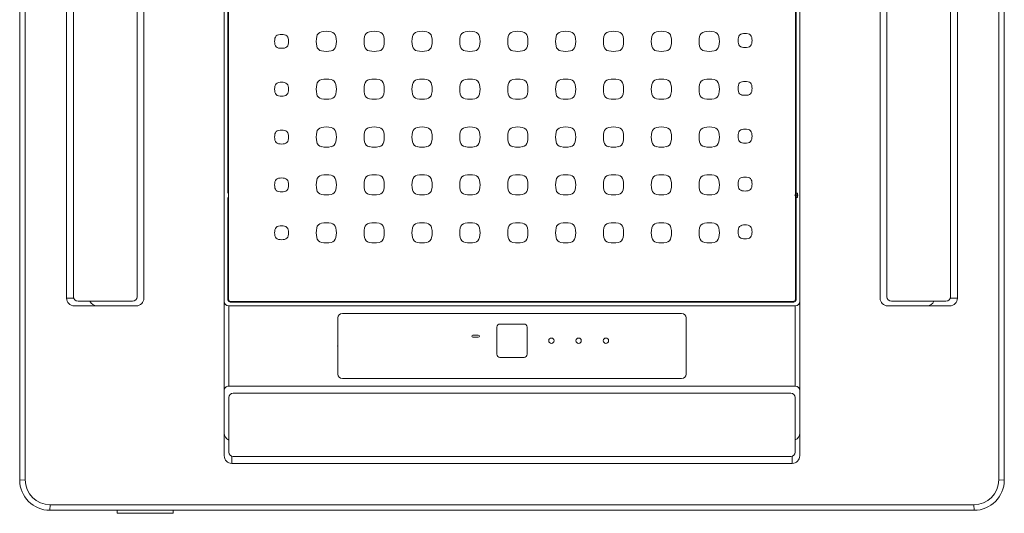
# Model space of a CAD drawing. Header units: inches. Extents: x 382808 to 408593, y -18409 to -9482.
# Tile 398 of 438: x 405244 to 405309, y -15512 to -15479. Entities that reach past the tile are written whole.
import ezdxf

# ---------------------------------------------------------------- set-up
doc = ezdxf.new("R2010")
doc.units = ezdxf.units.IN
doc.header["$LTSCALE"] = 2
doc.header["$MEASUREMENT"] = 0
doc.linetypes.add('CENTERLINE', pattern=[30, 24, -1.5, 3, -1.5])
doc.layers.add('z -CO', color=7, linetype='CONTINUOUS', lineweight=40)

msp = doc.modelspace()

# ---------------------------------------------------------------- linework, layer by layer
at = {"layer": 'z -CO', "color": 7, "linetype": 'Continuous', "lineweight": 15}
for p, q in [((405243.836, -15448.861), (405243.836, -15509.861)), ((405244.206, -15509.851), (405244.206, -15448.871)), ((405308.467, -15448.871), (405308.467, -15509.851)), ((405308.836, -15448.861), (405308.836, -15509.861)), ((405244.206, -15509.851), (405243.836, -15509.861)), ((405308.467, -15509.851), (405308.836, -15509.861)), ((405245.846, -15511.491), (405245.836, -15511.861)), ((405306.827, -15511.491), (405245.846, -15511.491)), ((405306.827, -15511.491), (405306.836, -15511.861)), ((405306.836, -15511.861), (405245.836, -15511.861)), ((405250.278, -15511.861), (405250.278, -15512.061)), ((405250.278, -15512.061), (405253.978, -15512.061)), ((405253.978, -15511.861), (405253.978, -15512.061))]:
    msp.add_line(p, q, dxfattribs=at)
at = {"layer": 'z -CO', "color": 7, "linetype": 'Continuous', "lineweight": 5}
for p, q in [((405246.936, -15497.861), (405246.936, -15460.861)), ((405252.036, -15497.861), (405252.036, -15460.861)), ((405257.336, -15498.061), (405257.336, -15460.661)), ((405257.628, -15497.919), (405257.628, -15460.803)), ((405295.044, -15497.919), (405295.044, -15460.803)), ((405295.336, -15498.061), (405295.336, -15460.661)), ((405300.636, -15460.861), (405300.636, -15497.861)), ((405305.736, -15460.861), (405305.736, -15497.861)), ((405247.386, -15497.761), (405247.386, -15460.961)), ((405251.586, -15497.761), (405251.586, -15460.961)), ((405301.086, -15497.761), (405301.086, -15460.961)), ((405305.286, -15497.761), (405305.286, -15460.961)), ((405257.586, -15490.911), (405257.586, -15467.811)), ((405295.086, -15490.911), (405295.086, -15467.811)), ((405257.586, -15497.961), (405257.586, -15491.211)), ((405295.086, -15490.911), (405295.068, -15490.929)), ((405295.068, -15490.929), (405295.068, -15491.193)), ((405295.068, -15490.929), (405295.168, -15490.929)), ((405295.068, -15491.193), (405295.168, -15491.193)), ((405295.068, -15491.193), (405295.086, -15491.211)), ((405295.086, -15490.911), (405295.186, -15490.911)), ((405295.086, -15491.211), (405295.186, -15491.211)), ((405295.086, -15497.961), (405295.086, -15491.211)), ((405295.168, -15490.929), (405295.186, -15490.911)), ((405295.168, -15490.929), (405295.168, -15491.193)), ((405295.186, -15491.211), (405295.168, -15491.193)), ((405295.186, -15490.911), (405295.186, -15491.211)), ((405247.386, -15497.861), (405246.936, -15497.861)), ((405305.286, -15497.861), (405305.736, -15497.861)), ((405251.536, -15498.361), (405247.436, -15498.361)), ((405247.686, -15498.061), (405251.286, -15498.061)), ((405257.336, -15498.061), (405257.336, -15503.961)), ((405257.636, -15498.361), (405257.636, -15503.661)), ((405294.615, -15498.361), (405257.636, -15498.361)), ((405257.736, -15498.111), (405294.936, -15498.111)), ((405257.778, -15498.069), (405294.894, -15498.069)), ((405265.836, -15498.103), (405286.836, -15498.103)), ((405295.036, -15498.361), (405294.615, -15498.361)), ((405295.036, -15498.361), (405295.036, -15503.661)), ((405295.336, -15498.061), (405295.336, -15503.961)), ((405305.236, -15498.361), (405301.136, -15498.361)), ((405301.386, -15498.061), (405304.986, -15498.061)), ((405264.836, -15502.861), (405264.836, -15499.161)), ((405265.136, -15498.861), (405287.536, -15498.861)), ((405287.836, -15499.161), (405287.836, -15502.861)), ((405275.336, -15501.561), (405275.336, -15499.761)), ((405275.536, -15499.561), (405277.136, -15499.561)), ((405277.336, -15499.761), (405277.336, -15501.561)), ((405273.761, -15500.286), (405274.111, -15500.286)), ((405274.111, -15500.436), (405273.761, -15500.436)), ((405277.136, -15501.761), (405275.536, -15501.761)), ((405295.036, -15503.661), (405257.638, -15503.661)), ((405287.536, -15503.161), (405265.136, -15503.161)), ((405257.336, -15508.261), (405257.336, -15503.961)), ((405257.638, -15504.416), (405257.638, -15508.016)), ((405257.938, -15504.116), (405294.738, -15504.116)), ((405295.038, -15504.416), (405295.038, -15508.016)), ((405295.336, -15508.261), (405295.336, -15503.961)), ((405257.836, -15508.298), (405257.836, -15508.761)), ((405257.938, -15508.316), (405294.738, -15508.316)), ((405294.836, -15508.299), (405294.836, -15508.761)), ((405294.836, -15508.761), (405257.839, -15508.761))]:
    msp.add_line(p, q, dxfattribs=at)
at = {"layer": 'z -CO', "color": 7, "linetype": 'CENTERLINE', "lineweight": 5}
msp.add_line((405295.23, -15491.061), (405294.994, -15491.061), dxfattribs=at)
at = {"layer": 'z -CO', "color": 7, "linetype": 'Continuous', "lineweight": 5}
for centre in [(405278.936, -15500.661), (405280.736, -15500.661), (405282.536, -15500.661)]:
    msp.add_circle(centre, 0.175, dxfattribs=at)
for centre, radius, start, end in [((405263.837, -15480.652), 0.4, 101.16977, 168.83023), ((405264.079, -15481.874), 1.646, 78.83023, 101.16977), ((405264.32, -15480.652), 0.4, 11.16977, 78.83023), ((405266.997, -15480.652), 0.4, 101.16977, 168.83023), ((405267.239, -15481.874), 1.646, 78.83023, 101.16977), ((405267.48, -15480.652), 0.4, 11.16977, 78.83023), ((405270.157, -15480.652), 0.4, 101.16977, 168.83023), ((405270.399, -15481.874), 1.646, 78.83023, 101.16977), ((405270.64, -15480.652), 0.4, 11.16977, 78.83023), ((405273.317, -15480.652), 0.4, 101.16977, 168.83023), ((405273.559, -15481.874), 1.646, 78.83023, 101.16977), ((405273.8, -15480.652), 0.4, 11.16977, 78.83023), ((405276.477, -15480.652), 0.4, 101.16977, 168.83023), ((405276.719, -15481.874), 1.646, 78.83023, 101.16977), ((405276.96, -15480.652), 0.4, 11.16977, 78.83023), ((405279.637, -15480.652), 0.4, 101.16977, 168.83023), ((405279.879, -15481.874), 1.646, 78.83023, 101.16977), ((405280.12, -15480.652), 0.4, 11.16977, 78.83023), ((405282.797, -15480.652), 0.4, 101.16977, 168.83023), ((405283.039, -15481.874), 1.646, 78.83023, 101.16977), ((405283.28, -15480.652), 0.4, 11.16977, 78.83023), ((405285.957, -15480.652), 0.4, 101.16977, 168.83023), ((405286.199, -15481.874), 1.646, 78.83023, 101.16977), ((405286.44, -15480.652), 0.4, 11.16977, 78.83023), ((405289.117, -15480.652), 0.4, 101.16977, 168.83023), ((405289.359, -15481.874), 1.646, 78.83023, 101.16977), ((405289.6, -15480.652), 0.4, 11.16977, 78.83023), ((405291.578, -15480.689), 0.3, 101.20264, 168.79736), ((405291.724, -15481.425), 1.05, 78.79736, 101.20264), ((405291.869, -15480.689), 0.3, 11.20264, 78.79736), ((405261.714, -15480.893), 1.05, 168.79736, 191.20264), ((405260.978, -15480.748), 0.3, 101.20264, 168.79736), ((405261.124, -15481.483), 1.05, 78.79736, 101.20264), ((405261.269, -15480.748), 0.3, 11.20264, 78.79736), ((405260.534, -15480.893), 1.05, 348.79736, 11.20264), ((405265.06, -15480.893), 1.646, 168.83023, 191.16977), ((405263.098, -15480.893), 1.646, 348.83023, 11.16977), ((405268.22, -15480.893), 1.646, 168.83023, 191.16977), ((405266.258, -15480.893), 1.646, 348.83023, 11.16977), ((405271.38, -15480.893), 1.646, 168.83023, 191.16977), ((405269.418, -15480.893), 1.646, 348.83023, 11.16977), ((405274.54, -15480.893), 1.646, 168.83023, 191.16977), ((405272.578, -15480.893), 1.646, 348.83023, 11.16977), ((405277.7, -15480.893), 1.646, 168.83023, 191.16977), ((405275.738, -15480.893), 1.646, 348.83023, 11.16977), ((405280.86, -15480.893), 1.646, 168.83023, 191.16977), ((405278.898, -15480.893), 1.646, 348.83023, 11.16977), ((405284.02, -15480.893), 1.646, 168.83023, 191.16977), ((405282.058, -15480.893), 1.646, 348.83023, 11.16977), ((405287.18, -15480.893), 1.646, 168.83023, 191.16977), ((405285.218, -15480.893), 1.646, 348.83023, 11.16977), ((405290.34, -15480.893), 1.646, 168.83023, 191.16977), ((405288.378, -15480.893), 1.646, 348.83023, 11.16977), ((405292.314, -15480.835), 1.05, 168.79736, 191.20264), ((405291.578, -15480.981), 0.3, 191.20264, 258.79736), ((405291.869, -15480.981), 0.3, 281.20264, 348.79736), ((405291.134, -15480.835), 1.05, 348.79736, 11.20264), ((405260.978, -15481.039), 0.3, 191.20264, 258.79736), ((405261.124, -15480.303), 1.05, 258.79736, 281.20264), ((405261.269, -15481.039), 0.3, 281.20264, 348.79736), ((405263.837, -15481.135), 0.4, 191.16977, 258.83023), ((405264.079, -15479.912), 1.646, 258.83023, 281.16977), ((405264.32, -15481.135), 0.4, 281.16977, 348.83023), ((405266.997, -15481.135), 0.4, 191.16977, 258.83023), ((405267.239, -15479.912), 1.646, 258.83023, 281.16977), ((405267.48, -15481.135), 0.4, 281.16977, 348.83023), ((405270.157, -15481.135), 0.4, 191.16977, 258.83023), ((405270.399, -15479.912), 1.646, 258.83023, 281.16977), ((405270.64, -15481.135), 0.4, 281.16977, 348.83023), ((405273.317, -15481.135), 0.4, 191.16977, 258.83023), ((405273.559, -15479.912), 1.646, 258.83023, 281.16977), ((405273.8, -15481.135), 0.4, 281.16977, 348.83023), ((405276.477, -15481.135), 0.4, 191.16977, 258.83023), ((405276.719, -15479.912), 1.646, 258.83023, 281.16977), ((405276.96, -15481.135), 0.4, 281.16977, 348.83023), ((405279.637, -15481.135), 0.4, 191.16977, 258.83023), ((405279.879, -15479.912), 1.646, 258.83023, 281.16977), ((405280.12, -15481.135), 0.4, 281.16977, 348.83023), ((405282.797, -15481.135), 0.4, 191.16977, 258.83023), ((405283.039, -15479.912), 1.646, 258.83023, 281.16977), ((405283.28, -15481.135), 0.4, 281.16977, 348.83023), ((405285.957, -15481.135), 0.4, 191.16977, 258.83023), ((405286.199, -15479.912), 1.646, 258.83023, 281.16977), ((405286.44, -15481.135), 0.4, 281.16977, 348.83023), ((405289.117, -15481.135), 0.4, 191.16977, 258.83023), ((405289.359, -15479.912), 1.646, 258.83023, 281.16977), ((405289.6, -15481.135), 0.4, 281.16977, 348.83023), ((405291.724, -15480.245), 1.05, 258.79736, 281.20264), ((405260.978, -15483.908), 0.3, 101.20264, 168.79736), ((405261.124, -15484.643), 1.05, 78.79736, 101.20264), ((405261.269, -15483.908), 0.3, 11.20264, 78.79736), ((405263.837, -15483.812), 0.4, 101.16977, 168.83023), ((405264.079, -15485.034), 1.646, 78.83023, 101.16977), ((405264.32, -15483.812), 0.4, 11.16977, 78.83023), ((405266.997, -15483.812), 0.4, 101.16977, 168.83023), ((405267.239, -15485.034), 1.646, 78.83023, 101.16977), ((405267.48, -15483.812), 0.4, 11.16977, 78.83023), ((405270.157, -15483.812), 0.4, 101.16977, 168.83023), ((405270.399, -15485.034), 1.646, 78.83023, 101.16977), ((405270.64, -15483.812), 0.4, 11.16977, 78.83023), ((405273.317, -15483.812), 0.4, 101.16977, 168.83023), ((405273.559, -15485.034), 1.646, 78.83023, 101.16977), ((405273.8, -15483.812), 0.4, 11.16977, 78.83023), ((405276.477, -15483.812), 0.4, 101.16977, 168.83023), ((405276.719, -15485.034), 1.646, 78.83023, 101.16977), ((405276.96, -15483.812), 0.4, 11.16977, 78.83023), ((405279.637, -15483.812), 0.4, 101.16977, 168.83023), ((405279.879, -15485.034), 1.646, 78.83023, 101.16977), ((405280.12, -15483.812), 0.4, 11.16977, 78.83023), ((405282.797, -15483.812), 0.4, 101.16977, 168.83023), ((405283.039, -15485.034), 1.646, 78.83023, 101.16977), ((405283.28, -15483.812), 0.4, 11.16977, 78.83023), ((405285.957, -15483.812), 0.4, 101.16977, 168.83023), ((405286.199, -15485.034), 1.646, 78.83023, 101.16977), ((405286.44, -15483.812), 0.4, 11.16977, 78.83023), ((405289.117, -15483.812), 0.4, 101.16977, 168.83023), ((405289.359, -15485.034), 1.646, 78.83023, 101.16977), ((405289.6, -15483.812), 0.4, 11.16977, 78.83023), ((405291.578, -15483.849), 0.3, 101.20264, 168.79736), ((405291.724, -15484.585), 1.05, 78.79736, 101.20264), ((405291.869, -15483.849), 0.3, 11.20264, 78.79736), ((405261.714, -15484.053), 1.05, 168.79736, 191.20264), ((405260.978, -15484.199), 0.3, 191.20264, 258.79736), ((405261.269, -15484.199), 0.3, 281.20264, 348.79736), ((405260.534, -15484.053), 1.05, 348.79736, 11.20264), ((405265.06, -15484.053), 1.646, 168.83023, 191.16977), ((405263.098, -15484.053), 1.646, 348.83023, 11.16977), ((405268.22, -15484.053), 1.646, 168.83023, 191.16977), ((405266.258, -15484.053), 1.646, 348.83023, 11.16977), ((405271.38, -15484.053), 1.646, 168.83023, 191.16977), ((405269.418, -15484.053), 1.646, 348.83023, 11.16977), ((405274.54, -15484.053), 1.646, 168.83023, 191.16977), ((405272.578, -15484.053), 1.646, 348.83023, 11.16977), ((405277.7, -15484.053), 1.646, 168.83023, 191.16977), ((405275.738, -15484.053), 1.646, 348.83023, 11.16977), ((405280.86, -15484.053), 1.646, 168.83023, 191.16977), ((405278.898, -15484.053), 1.646, 348.83023, 11.16977), ((405284.02, -15484.053), 1.646, 168.83023, 191.16977), ((405282.058, -15484.053), 1.646, 348.83023, 11.16977), ((405287.18, -15484.053), 1.646, 168.83023, 191.16977), ((405285.218, -15484.053), 1.646, 348.83023, 11.16977), ((405290.34, -15484.053), 1.646, 168.83023, 191.16977), ((405288.378, -15484.053), 1.646, 348.83023, 11.16977), ((405292.314, -15483.995), 1.05, 168.79736, 191.20264), ((405291.578, -15484.141), 0.3, 191.20264, 258.79736), ((405291.869, -15484.141), 0.3, 281.20264, 348.79736), ((405291.134, -15483.995), 1.05, 348.79736, 11.20264), ((405261.124, -15483.463), 1.05, 258.79736, 281.20264), ((405263.837, -15484.295), 0.4, 191.16977, 258.83023), ((405264.079, -15483.072), 1.646, 258.83023, 281.16977), ((405264.32, -15484.295), 0.4, 281.16977, 348.83023), ((405266.997, -15484.295), 0.4, 191.16977, 258.83023), ((405267.239, -15483.072), 1.646, 258.83023, 281.16977), ((405267.48, -15484.295), 0.4, 281.16977, 348.83023), ((405270.157, -15484.295), 0.4, 191.16977, 258.83023), ((405270.399, -15483.072), 1.646, 258.83023, 281.16977), ((405270.64, -15484.295), 0.4, 281.16977, 348.83023), ((405273.317, -15484.295), 0.4, 191.16977, 258.83023), ((405273.559, -15483.072), 1.646, 258.83023, 281.16977), ((405273.8, -15484.295), 0.4, 281.16977, 348.83023), ((405276.477, -15484.295), 0.4, 191.16977, 258.83023), ((405276.719, -15483.072), 1.646, 258.83023, 281.16977), ((405276.96, -15484.295), 0.4, 281.16977, 348.83023), ((405279.637, -15484.295), 0.4, 191.16977, 258.83023), ((405279.879, -15483.072), 1.646, 258.83023, 281.16977), ((405280.12, -15484.295), 0.4, 281.16977, 348.83023), ((405282.797, -15484.295), 0.4, 191.16977, 258.83023), ((405283.039, -15483.072), 1.646, 258.83023, 281.16977), ((405283.28, -15484.295), 0.4, 281.16977, 348.83023), ((405285.957, -15484.295), 0.4, 191.16977, 258.83023), ((405286.199, -15483.072), 1.646, 258.83023, 281.16977), ((405286.44, -15484.295), 0.4, 281.16977, 348.83023), ((405289.117, -15484.295), 0.4, 191.16977, 258.83023), ((405289.359, -15483.072), 1.646, 258.83023, 281.16977), ((405289.6, -15484.295), 0.4, 281.16977, 348.83023), ((405291.724, -15483.405), 1.05, 258.79736, 281.20264), ((405260.978, -15487.068), 0.3, 101.20264, 168.79736), ((405261.124, -15487.803), 1.05, 78.79736, 101.20264), ((405261.269, -15487.068), 0.3, 11.20264, 78.79736), ((405265.06, -15487.213), 1.646, 168.83023, 191.16977), ((405263.837, -15486.972), 0.4, 101.16977, 168.83023), ((405264.079, -15488.194), 1.646, 78.83023, 101.16977), ((405264.32, -15486.972), 0.4, 11.16977, 78.83023), ((405263.098, -15487.213), 1.646, 348.83023, 11.16977), ((405268.22, -15487.213), 1.646, 168.83023, 191.16977), ((405266.997, -15486.972), 0.4, 101.16977, 168.83023), ((405267.239, -15488.194), 1.646, 78.83023, 101.16977), ((405267.48, -15486.972), 0.4, 11.16977, 78.83023), ((405266.258, -15487.213), 1.646, 348.83023, 11.16977), ((405271.38, -15487.213), 1.646, 168.83023, 191.16977), ((405270.157, -15486.972), 0.4, 101.16977, 168.83023), ((405270.399, -15488.194), 1.646, 78.83023, 101.16977), ((405270.64, -15486.972), 0.4, 11.16977, 78.83023), ((405269.418, -15487.213), 1.646, 348.83023, 11.16977), ((405274.54, -15487.213), 1.646, 168.83023, 191.16977), ((405273.317, -15486.972), 0.4, 101.16977, 168.83023), ((405273.559, -15488.194), 1.646, 78.83023, 101.16977), ((405273.8, -15486.972), 0.4, 11.16977, 78.83023), ((405272.578, -15487.213), 1.646, 348.83023, 11.16977), ((405277.7, -15487.213), 1.646, 168.83023, 191.16977), ((405276.477, -15486.972), 0.4, 101.16977, 168.83023), ((405276.719, -15488.194), 1.646, 78.83023, 101.16977), ((405276.96, -15486.972), 0.4, 11.16977, 78.83023), ((405275.738, -15487.213), 1.646, 348.83023, 11.16977), ((405280.86, -15487.213), 1.646, 168.83023, 191.16977), ((405279.637, -15486.972), 0.4, 101.16977, 168.83023), ((405279.879, -15488.194), 1.646, 78.83023, 101.16977), ((405280.12, -15486.972), 0.4, 11.16977, 78.83023), ((405278.898, -15487.213), 1.646, 348.83023, 11.16977), ((405284.02, -15487.213), 1.646, 168.83023, 191.16977), ((405282.797, -15486.972), 0.4, 101.16977, 168.83023), ((405283.039, -15488.194), 1.646, 78.83023, 101.16977), ((405283.28, -15486.972), 0.4, 11.16977, 78.83023), ((405282.058, -15487.213), 1.646, 348.83023, 11.16977), ((405287.18, -15487.213), 1.646, 168.83023, 191.16977), ((405285.957, -15486.972), 0.4, 101.16977, 168.83023), ((405286.199, -15488.194), 1.646, 78.83023, 101.16977), ((405286.44, -15486.972), 0.4, 11.16977, 78.83023), ((405285.218, -15487.213), 1.646, 348.83023, 11.16977), ((405290.34, -15487.213), 1.646, 168.83023, 191.16977), ((405289.117, -15486.972), 0.4, 101.16977, 168.83023), ((405289.359, -15488.194), 1.646, 78.83023, 101.16977), ((405289.6, -15486.972), 0.4, 11.16977, 78.83023), ((405288.378, -15487.213), 1.646, 348.83023, 11.16977), ((405291.578, -15487.009), 0.3, 101.20264, 168.79736), ((405291.724, -15487.745), 1.05, 78.79736, 101.20264), ((405291.869, -15487.009), 0.3, 11.20264, 78.79736), ((405261.714, -15487.213), 1.05, 168.79736, 191.20264), ((405260.978, -15487.359), 0.3, 191.20264, 258.79736), ((405261.269, -15487.359), 0.3, 281.20264, 348.79736), ((405260.534, -15487.213), 1.05, 348.79736, 11.20264), ((405263.837, -15487.455), 0.4, 191.16977, 258.83023), ((405264.32, -15487.455), 0.4, 281.16977, 348.83023), ((405266.997, -15487.455), 0.4, 191.16977, 258.83023), ((405267.48, -15487.455), 0.4, 281.16977, 348.83023), ((405270.157, -15487.455), 0.4, 191.16977, 258.83023), ((405270.64, -15487.455), 0.4, 281.16977, 348.83023), ((405273.317, -15487.455), 0.4, 191.16977, 258.83023), ((405273.8, -15487.455), 0.4, 281.16977, 348.83023), ((405276.477, -15487.455), 0.4, 191.16977, 258.83023), ((405276.96, -15487.455), 0.4, 281.16977, 348.83023), ((405279.637, -15487.455), 0.4, 191.16977, 258.83023), ((405280.12, -15487.455), 0.4, 281.16977, 348.83023), ((405282.797, -15487.455), 0.4, 191.16977, 258.83023), ((405283.28, -15487.455), 0.4, 281.16977, 348.83023), ((405285.957, -15487.455), 0.4, 191.16977, 258.83023), ((405286.44, -15487.455), 0.4, 281.16977, 348.83023), ((405289.117, -15487.455), 0.4, 191.16977, 258.83023), ((405289.6, -15487.455), 0.4, 281.16977, 348.83023), ((405292.314, -15487.155), 1.05, 168.79736, 191.20264), ((405291.578, -15487.301), 0.3, 191.20264, 258.79736), ((405291.869, -15487.301), 0.3, 281.20264, 348.79736), ((405291.134, -15487.155), 1.05, 348.79736, 11.20264), ((405261.124, -15486.623), 1.05, 258.79736, 281.20264), ((405264.079, -15486.232), 1.646, 258.83023, 281.16977), ((405267.239, -15486.232), 1.646, 258.83023, 281.16977), ((405270.399, -15486.232), 1.646, 258.83023, 281.16977), ((405273.559, -15486.232), 1.646, 258.83023, 281.16977), ((405276.719, -15486.232), 1.646, 258.83023, 281.16977), ((405279.879, -15486.232), 1.646, 258.83023, 281.16977), ((405283.039, -15486.232), 1.646, 258.83023, 281.16977), ((405286.199, -15486.232), 1.646, 258.83023, 281.16977), ((405289.359, -15486.232), 1.646, 258.83023, 281.16977), ((405291.724, -15486.565), 1.05, 258.79736, 281.20264), ((405260.978, -15490.228), 0.3, 101.20264, 168.79736), ((405261.124, -15490.963), 1.05, 78.79736, 101.20264), ((405261.269, -15490.228), 0.3, 11.20264, 78.79736), ((405265.06, -15490.373), 1.646, 168.83023, 191.16977), ((405263.837, -15490.132), 0.4, 101.16977, 168.83023), ((405264.079, -15491.354), 1.646, 78.83023, 101.16977), ((405264.32, -15490.132), 0.4, 11.16977, 78.83023), ((405263.098, -15490.373), 1.646, 348.83023, 11.16977), ((405268.22, -15490.373), 1.646, 168.83023, 191.16977), ((405266.997, -15490.132), 0.4, 101.16977, 168.83023), ((405267.239, -15491.354), 1.646, 78.83023, 101.16977), ((405267.48, -15490.132), 0.4, 11.16977, 78.83023), ((405266.258, -15490.373), 1.646, 348.83023, 11.16977), ((405271.38, -15490.373), 1.646, 168.83023, 191.16977), ((405270.157, -15490.132), 0.4, 101.16977, 168.83023), ((405270.399, -15491.354), 1.646, 78.83023, 101.16977), ((405270.64, -15490.132), 0.4, 11.16977, 78.83023), ((405269.418, -15490.373), 1.646, 348.83023, 11.16977), ((405274.54, -15490.373), 1.646, 168.83023, 191.16977), ((405273.317, -15490.132), 0.4, 101.16977, 168.83023), ((405273.559, -15491.354), 1.646, 78.83023, 101.16977), ((405273.8, -15490.132), 0.4, 11.16977, 78.83023), ((405272.578, -15490.373), 1.646, 348.83023, 11.16977), ((405277.7, -15490.373), 1.646, 168.83023, 191.16977), ((405276.477, -15490.132), 0.4, 101.16977, 168.83023), ((405276.719, -15491.354), 1.646, 78.83023, 101.16977), ((405276.96, -15490.132), 0.4, 11.16977, 78.83023), ((405275.738, -15490.373), 1.646, 348.83023, 11.16977), ((405280.86, -15490.373), 1.646, 168.83023, 191.16977), ((405279.637, -15490.132), 0.4, 101.16977, 168.83023), ((405279.879, -15491.354), 1.646, 78.83023, 101.16977), ((405280.12, -15490.132), 0.4, 11.16977, 78.83023), ((405278.898, -15490.373), 1.646, 348.83023, 11.16977), ((405284.02, -15490.373), 1.646, 168.83023, 191.16977), ((405282.797, -15490.132), 0.4, 101.16977, 168.83023), ((405283.039, -15491.354), 1.646, 78.83023, 101.16977), ((405283.28, -15490.132), 0.4, 11.16977, 78.83023), ((405282.058, -15490.373), 1.646, 348.83023, 11.16977), ((405287.18, -15490.373), 1.646, 168.83023, 191.16977), ((405285.957, -15490.132), 0.4, 101.16977, 168.83023), ((405286.199, -15491.354), 1.646, 78.83023, 101.16977), ((405286.44, -15490.132), 0.4, 11.16977, 78.83023), ((405285.218, -15490.373), 1.646, 348.83023, 11.16977), ((405290.34, -15490.373), 1.646, 168.83023, 191.16977), ((405289.117, -15490.132), 0.4, 101.16977, 168.83023), ((405289.359, -15491.354), 1.646, 78.83023, 101.16977), ((405289.6, -15490.132), 0.4, 11.16977, 78.83023), ((405288.378, -15490.373), 1.646, 348.83023, 11.16977), ((405292.314, -15490.315), 1.05, 168.79736, 191.20264), ((405291.578, -15490.169), 0.3, 101.20264, 168.79736), ((405291.724, -15490.905), 1.05, 78.79736, 101.20264), ((405291.869, -15490.169), 0.3, 11.20264, 78.79736), ((405291.134, -15490.315), 1.05, 348.79736, 11.20264), ((405261.714, -15490.373), 1.05, 168.79736, 191.20264), ((405260.978, -15490.519), 0.3, 191.20264, 258.79736), ((405261.269, -15490.519), 0.3, 281.20264, 348.79736), ((405260.534, -15490.373), 1.05, 348.79736, 11.20264), ((405263.837, -15490.615), 0.4, 191.16977, 258.83023), ((405264.32, -15490.615), 0.4, 281.16977, 348.83023), ((405266.997, -15490.615), 0.4, 191.16977, 258.83023), ((405267.48, -15490.615), 0.4, 281.16977, 348.83023), ((405270.157, -15490.615), 0.4, 191.16977, 258.83023), ((405270.64, -15490.615), 0.4, 281.16977, 348.83023), ((405273.317, -15490.615), 0.4, 191.16977, 258.83023), ((405273.8, -15490.615), 0.4, 281.16977, 348.83023), ((405276.477, -15490.615), 0.4, 191.16977, 258.83023), ((405276.96, -15490.615), 0.4, 281.16977, 348.83023), ((405279.637, -15490.615), 0.4, 191.16977, 258.83023), ((405280.12, -15490.615), 0.4, 281.16977, 348.83023), ((405282.797, -15490.615), 0.4, 191.16977, 258.83023), ((405283.28, -15490.615), 0.4, 281.16977, 348.83023), ((405285.957, -15490.615), 0.4, 191.16977, 258.83023), ((405286.44, -15490.615), 0.4, 281.16977, 348.83023), ((405289.117, -15490.615), 0.4, 191.16977, 258.83023), ((405289.6, -15490.615), 0.4, 281.16977, 348.83023), ((405291.578, -15490.461), 0.3, 191.20264, 258.79736), ((405291.724, -15489.725), 1.05, 258.79736, 281.20264), ((405291.869, -15490.461), 0.3, 281.20264, 348.79736), ((405261.124, -15489.783), 1.05, 258.79736, 281.20264), ((405264.079, -15489.392), 1.646, 258.83023, 281.16977), ((405267.239, -15489.392), 1.646, 258.83023, 281.16977), ((405270.399, -15489.392), 1.646, 258.83023, 281.16977), ((405273.559, -15489.392), 1.646, 258.83023, 281.16977), ((405276.719, -15489.392), 1.646, 258.83023, 281.16977), ((405279.879, -15489.392), 1.646, 258.83023, 281.16977), ((405283.039, -15489.392), 1.646, 258.83023, 281.16977), ((405286.199, -15489.392), 1.646, 258.83023, 281.16977), ((405289.359, -15489.392), 1.646, 258.83023, 281.16977), ((405261.714, -15493.533), 1.05, 168.79736, 191.20264), ((405260.978, -15493.388), 0.3, 101.20264, 168.79736), ((405261.124, -15494.123), 1.05, 78.79736, 101.20264), ((405261.269, -15493.388), 0.3, 11.20264, 78.79736), ((405260.534, -15493.533), 1.05, 348.79736, 11.20264), ((405265.06, -15493.533), 1.646, 168.83023, 191.16977), ((405263.837, -15493.292), 0.4, 101.16977, 168.83023), ((405264.079, -15494.514), 1.646, 78.83023, 101.16977), ((405264.32, -15493.292), 0.4, 11.16977, 78.83023), ((405263.098, -15493.533), 1.646, 348.83023, 11.16977), ((405268.22, -15493.533), 1.646, 168.83023, 191.16977), ((405266.997, -15493.292), 0.4, 101.16977, 168.83023), ((405267.239, -15494.514), 1.646, 78.83023, 101.16977), ((405267.48, -15493.292), 0.4, 11.16977, 78.83023), ((405266.258, -15493.533), 1.646, 348.83023, 11.16977), ((405271.38, -15493.533), 1.646, 168.83023, 191.16977), ((405270.157, -15493.292), 0.4, 101.16977, 168.83023), ((405270.399, -15494.514), 1.646, 78.83023, 101.16977), ((405270.64, -15493.292), 0.4, 11.16977, 78.83023), ((405269.418, -15493.533), 1.646, 348.83023, 11.16977), ((405274.54, -15493.533), 1.646, 168.83023, 191.16977), ((405273.317, -15493.292), 0.4, 101.16977, 168.83023), ((405273.559, -15494.514), 1.646, 78.83023, 101.16977), ((405273.8, -15493.292), 0.4, 11.16977, 78.83023), ((405272.578, -15493.533), 1.646, 348.83023, 11.16977), ((405277.7, -15493.533), 1.646, 168.83023, 191.16977), ((405276.477, -15493.292), 0.4, 101.16977, 168.83023), ((405276.719, -15494.514), 1.646, 78.83023, 101.16977), ((405276.96, -15493.292), 0.4, 11.16977, 78.83023), ((405275.738, -15493.533), 1.646, 348.83023, 11.16977), ((405280.86, -15493.533), 1.646, 168.83023, 191.16977), ((405279.637, -15493.292), 0.4, 101.16977, 168.83023), ((405279.879, -15494.514), 1.646, 78.83023, 101.16977), ((405280.12, -15493.292), 0.4, 11.16977, 78.83023), ((405278.898, -15493.533), 1.646, 348.83023, 11.16977), ((405284.02, -15493.533), 1.646, 168.83023, 191.16977), ((405282.797, -15493.292), 0.4, 101.16977, 168.83023), ((405283.039, -15494.514), 1.646, 78.83023, 101.16977), ((405283.28, -15493.292), 0.4, 11.16977, 78.83023), ((405282.058, -15493.533), 1.646, 348.83023, 11.16977), ((405287.18, -15493.533), 1.646, 168.83023, 191.16977), ((405285.957, -15493.292), 0.4, 101.16977, 168.83023), ((405286.199, -15494.514), 1.646, 78.83023, 101.16977), ((405286.44, -15493.292), 0.4, 11.16977, 78.83023), ((405285.218, -15493.533), 1.646, 348.83023, 11.16977), ((405290.34, -15493.533), 1.646, 168.83023, 191.16977), ((405289.117, -15493.292), 0.4, 101.16977, 168.83023), ((405289.359, -15494.514), 1.646, 78.83023, 101.16977), ((405289.6, -15493.292), 0.4, 11.16977, 78.83023), ((405288.378, -15493.533), 1.646, 348.83023, 11.16977), ((405292.314, -15493.475), 1.05, 168.79736, 191.20264), ((405291.578, -15493.329), 0.3, 101.20264, 168.79736), ((405291.724, -15494.065), 1.05, 78.79736, 101.20264), ((405291.869, -15493.329), 0.3, 11.20264, 78.79736), ((405291.134, -15493.475), 1.05, 348.79736, 11.20264), ((405260.978, -15493.679), 0.3, 191.20264, 258.79736), ((405261.124, -15492.943), 1.05, 258.79736, 281.20264), ((405261.269, -15493.679), 0.3, 281.20264, 348.79736), ((405263.837, -15493.775), 0.4, 191.16977, 258.83023), ((405264.32, -15493.775), 0.4, 281.16977, 348.83023), ((405266.997, -15493.775), 0.4, 191.16977, 258.83023), ((405267.48, -15493.775), 0.4, 281.16977, 348.83023), ((405270.157, -15493.775), 0.4, 191.16977, 258.83023), ((405270.64, -15493.775), 0.4, 281.16977, 348.83023), ((405273.317, -15493.775), 0.4, 191.16977, 258.83023), ((405273.8, -15493.775), 0.4, 281.16977, 348.83023), ((405276.477, -15493.775), 0.4, 191.16977, 258.83023), ((405276.96, -15493.775), 0.4, 281.16977, 348.83023), ((405279.637, -15493.775), 0.4, 191.16977, 258.83023), ((405280.12, -15493.775), 0.4, 281.16977, 348.83023), ((405282.797, -15493.775), 0.4, 191.16977, 258.83023), ((405283.28, -15493.775), 0.4, 281.16977, 348.83023), ((405285.957, -15493.775), 0.4, 191.16977, 258.83023), ((405286.44, -15493.775), 0.4, 281.16977, 348.83023), ((405289.117, -15493.775), 0.4, 191.16977, 258.83023), ((405289.6, -15493.775), 0.4, 281.16977, 348.83023), ((405291.578, -15493.621), 0.3, 191.20264, 258.79736), ((405291.724, -15492.885), 1.05, 258.79736, 281.20264), ((405291.869, -15493.621), 0.3, 281.20264, 348.79736), ((405264.079, -15492.552), 1.646, 258.83023, 281.16977), ((405267.239, -15492.552), 1.646, 258.83023, 281.16977), ((405270.399, -15492.552), 1.646, 258.83023, 281.16977), ((405273.559, -15492.552), 1.646, 258.83023, 281.16977), ((405276.719, -15492.552), 1.646, 258.83023, 281.16977), ((405279.879, -15492.552), 1.646, 258.83023, 281.16977), ((405283.039, -15492.552), 1.646, 258.83023, 281.16977), ((405286.199, -15492.552), 1.646, 258.83023, 281.16977), ((405289.359, -15492.552), 1.646, 258.83023, 281.16977), ((405247.436, -15497.861), 0.5, 180, 270), ((405247.686, -15497.761), 0.3, 180, 270), ((405251.286, -15497.761), 0.3, 270, 0), ((405251.536, -15497.861), 0.5, 270, 0), ((405257.778, -15497.919), 0.15, 180, 270), ((405294.894, -15497.919), 0.15, 270, 0), ((405301.136, -15497.861), 0.5, 180, 270), ((405301.386, -15497.761), 0.3, 180, 270), ((405304.986, -15497.761), 0.3, 270, 0), ((405305.236, -15497.861), 0.5, 270, 0), ((405248.936, -15497.861), 0.5, 203.57818, 270), ((405257.636, -15498.061), 0.3, 180, 270), ((405257.736, -15497.961), 0.15, 180, 270), ((405294.936, -15497.961), 0.15, 270, 0), ((405295.036, -15498.061), 0.3, 270, 0), ((405303.736, -15497.861), 0.5, 270, 336.42182), ((405265.136, -15499.161), 0.3, 90, 180), ((405287.536, -15499.161), 0.3, 0, 90), ((405275.536, -15499.761), 0.2, 90, 180), ((405277.136, -15499.761), 0.2, 0, 90), ((405273.761, -15500.361), 0.075, 90, 270), ((405274.111, -15500.361), 0.075, 270, 90), ((405275.536, -15501.561), 0.2, 180, 270), ((405277.136, -15501.561), 0.2, 270, 0), ((405265.136, -15502.861), 0.3, 180, 270), ((405287.536, -15502.861), 0.3, 270, 0), ((405257.636, -15503.961), 0.3, 89.99998, 180), ((405295.036, -15503.961), 0.3, 0, 89.99998), ((405257.938, -15504.416), 0.3, 90, 180), ((405294.738, -15504.416), 0.3, 0, 90), ((405257.836, -15506.761), 0.5, 180, 246.59159), ((405294.836, -15506.761), 0.5, 293.74816, 0), ((405257.836, -15508.261), 0.5, 180, 269.99998), ((405257.938, -15508.016), 0.3, 180, 270), ((405294.738, -15508.016), 0.3, 270, 0), ((405294.836, -15508.261), 0.5, 269.99998, 0)]:
    msp.add_arc(centre, radius, start, end, dxfattribs=at)
at = {"layer": 'z -CO', "color": 7, "linetype": 'Continuous', "lineweight": 15}
for centre, radius, start, end in [((405245.836, -15509.861), 2, 179.99996, 269.99995), ((405245.846, -15509.851), 1.64, 180, 270), ((405306.827, -15509.851), 1.64, 270, 0), ((405306.836, -15509.861), 2, 270.00002, 0)]:
    msp.add_arc(centre, radius, start, end, dxfattribs=at)
at = {"layer": 'z -CO', "color": 7, "linetype": 'Continuous', "lineweight": 5}
msp.add_point((405264.836, -15501.011), dxfattribs=at)

doc.saveas('drawing.dxf')
